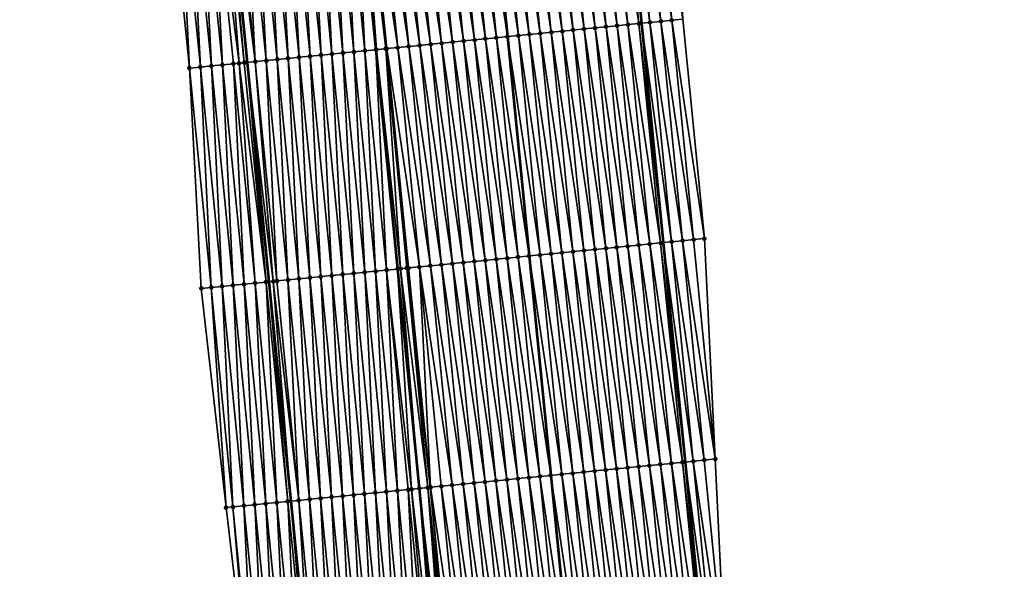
# Model space of a CAD drawing. Header units: feet. Extents: x 2010743 to 2022806, y 818705 to 837694.
# Tile 477 of 531: x 2011294 to 2011384, y 835622 to 835671. Entities that reach past the tile are written whole.
import ezdxf

# ---------------------------------------------------------------- set-up
doc = ezdxf.new("R2010")
doc.units = ezdxf.units.FT
doc.header["$MEASUREMENT"] = 0
for name, color, linetype, lineweight in [('EP_Travel Lane', 172, 'Continuous', 53), ('Road Shots', 141, 'Continuous', 100), ('STRIPING', 60, 'Continuous', 53)]:
    doc.layers.add(name, color=color, linetype=linetype, lineweight=lineweight)
doc.layers.add('I-77-MM17-21_NB-Surface-Border', color=7, linetype='Continuous')
doc.layers.add('I-77-MM17-21_NB-Surface-TIN', color=7, linetype='Continuous')

msp = doc.modelspace()

# ---------------------------------------------------------------- linework, layer by layer
at = {"layer": 'EP_Travel Lane'}
for points in [[(2011336.177, 835810.47, 326.216), (2011338.344, 835790.59, 325.871), (2011340.51, 835770.711, 325.505), (2011342.635, 835750.709, 325.135), (2011344.699, 835730.819, 324.782), (2011346.763, 835710.929, 324.436), (2011348.827, 835691.039, 324.072), (2011350.853, 835671.044, 323.715), (2011352.828, 835651.145, 323.362), (2011354.802, 835631.246, 323.001), (2011356.777, 835611.347, 322.632), (2011358.746, 835591.435, 322.278), (2011360.708, 835571.535, 321.92), (2011362.67, 835551.635, 321.569), (2011364.633, 835531.734, 321.214), (2011366.559, 835511.738, 320.852), (2011368.437, 835491.83, 320.51), (2011370.315, 835471.922, 320.136), (2011372.193, 835452.013, 319.786), (2011374.023, 835431.971, 319.441), (2011375.786, 835412.051, 319.106), (2011377.549, 835392.132, 318.743), (2011379.312, 835372.214, 318.371), (2011381.056, 835352.225, 318.031)], [(2011300.433, 835806.569, 326.501), (2011302.6, 835786.69, 326.146), (2011304.767, 835766.81, 325.794), (2011306.87, 835746.998, 325.472), (2011308.931, 835727.107, 325.118), (2011310.991, 835707.217, 324.745), (2011313.052, 835687.327, 324.385), (2011315.059, 835667.493, 324.025), (2011317.03, 835647.594, 323.684), (2011319.001, 835627.695, 323.293), (2011320.972, 835607.795, 322.93), (2011322.937, 835587.903, 322.583), (2011324.9, 835568.003, 322.219), (2011326.862, 835548.102, 321.88), (2011328.824, 835528.201, 321.532), (2011330.737, 835508.353, 321.172), (2011332.616, 835488.445, 320.816), (2011334.494, 835468.536, 320.475), (2011336.372, 835448.628, 320.112), (2011338.183, 835428.793, 319.764), (2011339.946, 835408.874, 319.393), (2011341.709, 835388.955, 319.042), (2011343.471, 835369.036, 318.673), (2011345.202, 835349.156, 318.333)]]:
    msp.add_polyline3d(points, dxfattribs=at)
at = {"layer": 'I-77-MM17-21_NB-Surface-Border', "color": 3, "linetype": 'Continuous', "lineweight": -3}
for points in [[(2011319.572, 835567.481, 322.053), (2011317.687, 835587.389, 322.41), (2011315.486, 835607.255, 322.759), (2011313.139, 835627.117, 323.115), (2011310.882, 835646.988, 323.514), (2011309.816, 835666.976, 323.894), (2011307.811, 835686.787, 324.218), (2011305.75, 835706.678, 324.569), (2011303.079, 835726.504, 324.983), (2011301.629, 835746.458, 325.313), (2011299.89, 835766.282, 325.64), (2011297.53, 835786.14, 325.989), (2011296.3, 835806.12, 326.38), (2011294.402, 835826.029, 326.75)], [(2011337.942, 835810.663, 326.148), (2011341.103, 835790.892, 325.791), (2011344.263, 835771.123, 325.366), (2011347.384, 835751.204, 324.943), (2011349.444, 835731.314, 324.584), (2011351.505, 835711.424, 324.233), (2011353.565, 835691.533, 323.866), (2011354.596, 835671.418, 323.548), (2011356.567, 835651.518, 323.201), (2011357.543, 835631.519, 322.887), (2011358.519, 835611.521, 322.572), (2011361.481, 835591.707, 322.163), (2011363.441, 835571.806, 321.817), (2011364.406, 835551.807, 321.502), (2011368.357, 835532.104, 321.056), (2011370.284, 835512.093, 320.695), (2011373.158, 835492.279, 320.306), (2011375.037, 835472.37, 319.952), (2011376.915, 835452.462, 319.6), (2011378.748, 835432.392, 319.251), (2011379.514, 835412.384, 318.95), (2011380.281, 835392.376, 318.636), (2011380.052, 835372.28, 318.349), (2011383.785, 835352.46, 317.933)]]:
    msp.add_polyline3d(points, dxfattribs=at)
at = {"layer": 'I-77-MM17-21_NB-Surface-TIN', "color": 128, "linetype": 'Continuous', "lineweight": -3}
for points in [[(2011345.641, 835670.526, 323.82), (2011343.619, 835690.497, 324.178), (2011342.625, 835690.394, 324.188)], [(2011346.636, 835670.625, 323.806), (2011344.614, 835690.601, 324.166), (2011343.619, 835690.497, 324.178)], [(2011345.641, 835670.526, 323.82), (2011346.636, 835670.625, 323.806), (2011343.619, 835690.497, 324.178)], [(2011347.631, 835670.724, 323.788), (2011345.608, 835690.704, 324.153), (2011344.614, 835690.601, 324.166)], [(2011346.636, 835670.625, 323.806), (2011347.631, 835670.724, 323.788), (2011344.614, 835690.601, 324.166)], [(2011348.626, 835670.823, 323.773), (2011346.603, 835690.807, 324.137), (2011345.608, 835690.704, 324.153)], [(2011347.631, 835670.724, 323.788), (2011348.626, 835670.823, 323.773), (2011345.608, 835690.704, 324.153)], [(2011349.621, 835670.921, 323.759), (2011347.598, 835690.911, 324.12), (2011346.603, 835690.807, 324.137)], [(2011348.626, 835670.823, 323.773), (2011349.621, 835670.921, 323.759), (2011346.603, 835690.807, 324.137)], [(2011350.616, 835671.02, 323.726), (2011348.592, 835691.014, 324.083), (2011347.598, 835690.911, 324.12)], [(2011349.621, 835670.921, 323.759), (2011350.616, 835671.02, 323.726), (2011347.598, 835690.911, 324.12)], [(2011348.592, 835691.014, 324.083), (2011350.853, 835671.044, 323.715), (2011348.827, 835691.039, 324.072)], [(2011350.616, 835671.02, 323.726), (2011350.853, 835671.044, 323.715), (2011348.592, 835691.014, 324.083)], [(2011351.611, 835671.12, 323.679), (2011349.587, 835691.118, 324.035), (2011348.827, 835691.039, 324.072)], [(2011351.611, 835671.12, 323.679), (2011348.827, 835691.039, 324.072), (2011350.853, 835671.044, 323.715)], [(2011352.606, 835671.219, 323.64), (2011350.582, 835691.222, 323.988), (2011349.587, 835691.118, 324.035)], [(2011351.611, 835671.12, 323.679), (2011352.606, 835671.219, 323.64), (2011349.587, 835691.118, 324.035)], [(2011353.601, 835671.318, 323.593), (2011351.576, 835691.326, 323.951), (2011350.582, 835691.222, 323.988)], [(2011352.606, 835671.219, 323.64), (2011353.601, 835671.318, 323.593), (2011350.582, 835691.222, 323.988)], [(2011353.601, 835671.318, 323.593), (2011354.596, 835671.418, 323.548), (2011351.576, 835691.326, 323.951)], [(2011337.68, 835669.735, 323.974), (2011335.662, 835689.67, 324.338), (2011334.667, 835689.567, 324.35)], [(2011338.675, 835669.834, 323.952), (2011336.657, 835689.774, 324.313), (2011335.662, 835689.67, 324.338)], [(2011337.68, 835669.735, 323.974), (2011338.675, 835669.834, 323.952), (2011335.662, 835689.67, 324.338)], [(2011336.657, 835689.774, 324.313), (2011338.678, 835669.834, 323.952), (2011336.66, 835689.774, 324.313)], [(2011338.675, 835669.834, 323.952), (2011338.678, 835669.834, 323.952), (2011336.657, 835689.774, 324.313)], [(2011339.67, 835669.933, 323.93), (2011337.651, 835689.877, 324.291), (2011336.66, 835689.774, 324.313)], [(2011339.67, 835669.933, 323.93), (2011336.66, 835689.774, 324.313), (2011338.678, 835669.834, 323.952)], [(2011340.665, 835670.032, 323.901), (2011338.646, 835689.981, 324.261), (2011337.651, 835689.877, 324.291)], [(2011339.67, 835669.933, 323.93), (2011340.665, 835670.032, 323.901), (2011337.651, 835689.877, 324.291)], [(2011341.66, 835670.131, 323.883), (2011339.641, 835690.084, 324.237), (2011338.646, 835689.981, 324.261)], [(2011340.665, 835670.032, 323.901), (2011341.66, 835670.131, 323.883), (2011338.646, 835689.981, 324.261)], [(2011342.655, 835670.229, 323.866), (2011340.635, 835690.187, 324.221), (2011339.641, 835690.084, 324.237)], [(2011341.66, 835670.131, 323.883), (2011342.655, 835670.229, 323.866), (2011339.641, 835690.084, 324.237)], [(2011343.65, 835670.328, 323.848), (2011341.63, 835690.291, 324.204), (2011340.635, 835690.187, 324.221)], [(2011342.655, 835670.229, 323.866), (2011343.65, 835670.328, 323.848), (2011340.635, 835690.187, 324.221)], [(2011344.645, 835670.427, 323.834), (2011342.625, 835690.394, 324.188), (2011341.63, 835690.291, 324.204)], [(2011343.65, 835670.328, 323.848), (2011344.645, 835670.427, 323.834), (2011341.63, 835690.291, 324.204)], [(2011344.645, 835670.427, 323.834), (2011345.641, 835670.526, 323.82), (2011342.625, 835690.394, 324.188)], [(2011328.724, 835668.845, 324.134), (2011326.71, 835688.74, 324.504), (2011325.716, 835688.636, 324.523)], [(2011329.719, 835668.944, 324.113), (2011327.705, 835688.843, 324.48), (2011326.71, 835688.74, 324.504)], [(2011328.724, 835668.845, 324.134), (2011329.719, 835668.944, 324.113), (2011326.71, 835688.74, 324.504)], [(2011330.714, 835669.043, 324.097), (2011328.7, 835688.947, 324.462), (2011327.705, 835688.843, 324.48)], [(2011329.719, 835668.944, 324.113), (2011330.714, 835669.043, 324.097), (2011327.705, 835688.843, 324.48)], [(2011331.709, 835669.142, 324.077), (2011329.694, 835689.05, 324.443), (2011328.7, 835688.947, 324.462)], [(2011330.714, 835669.043, 324.097), (2011331.709, 835669.142, 324.077), (2011328.7, 835688.947, 324.462)], [(2011332.704, 835669.24, 324.06), (2011330.689, 835689.153, 324.424), (2011329.694, 835689.05, 324.443)], [(2011331.709, 835669.142, 324.077), (2011332.704, 835669.24, 324.06), (2011329.694, 835689.05, 324.443)], [(2011333.699, 835669.339, 324.041), (2011331.683, 835689.257, 324.402), (2011330.689, 835689.153, 324.424)], [(2011332.704, 835669.24, 324.06), (2011333.699, 835669.339, 324.041), (2011330.689, 835689.153, 324.424)], [(2011334.694, 835669.438, 324.023), (2011332.678, 835689.36, 324.383), (2011331.683, 835689.257, 324.402)], [(2011333.699, 835669.339, 324.041), (2011334.694, 835669.438, 324.023), (2011331.683, 835689.257, 324.402)], [(2011335.69, 835669.537, 324.003), (2011333.673, 835689.464, 324.366), (2011332.678, 835689.36, 324.383)], [(2011334.694, 835669.438, 324.023), (2011335.69, 835669.537, 324.003), (2011332.678, 835689.36, 324.383)], [(2011336.685, 835669.636, 323.989), (2011334.667, 835689.567, 324.35), (2011333.673, 835689.464, 324.366)], [(2011335.69, 835669.537, 324.003), (2011336.685, 835669.636, 323.989), (2011333.673, 835689.464, 324.366)], [(2011336.685, 835669.636, 323.989), (2011337.68, 835669.735, 323.974), (2011334.667, 835689.567, 324.35)], [(2011318.772, 835667.86, 324.072), (2011317.758, 835687.813, 324.443), (2011316.763, 835687.711, 324.435)], [(2011319.768, 835667.959, 324.081), (2011318.753, 835687.916, 324.451), (2011317.758, 835687.813, 324.443)], [(2011318.772, 835667.86, 324.072), (2011319.768, 835667.959, 324.081), (2011317.758, 835687.813, 324.443)], [(2011320.763, 835668.057, 324.086), (2011319.747, 835688.019, 324.461), (2011318.753, 835687.916, 324.451)], [(2011319.768, 835667.959, 324.081), (2011320.763, 835668.057, 324.086), (2011318.753, 835687.916, 324.451)], [(2011321.758, 835668.156, 324.095), (2011320.742, 835688.122, 324.468), (2011319.747, 835688.019, 324.461)], [(2011320.763, 835668.057, 324.086), (2011321.758, 835668.156, 324.095), (2011319.747, 835688.019, 324.461)], [(2011322.753, 835668.254, 324.101), (2011321.737, 835688.225, 324.479), (2011320.742, 835688.122, 324.468)], [(2011321.758, 835668.156, 324.095), (2011322.753, 835668.254, 324.101), (2011320.742, 835688.122, 324.468)], [(2011323.748, 835668.352, 324.112), (2011322.732, 835688.328, 324.492), (2011321.737, 835688.225, 324.479)], [(2011322.753, 835668.254, 324.101), (2011323.748, 835668.352, 324.112), (2011321.737, 835688.225, 324.479)], [(2011324.743, 835668.451, 324.125), (2011323.726, 835688.431, 324.509), (2011322.732, 835688.328, 324.492)], [(2011323.748, 835668.352, 324.112), (2011324.743, 835668.451, 324.125), (2011322.732, 835688.328, 324.492)], [(2011325.739, 835668.549, 324.142), (2011324.721, 835688.533, 324.524), (2011323.726, 835688.431, 324.509)], [(2011324.743, 835668.451, 324.125), (2011325.739, 835668.549, 324.142), (2011323.726, 835688.431, 324.509)], [(2011326.788, 835668.653, 324.153), (2011325.306, 835688.594, 324.525), (2011324.721, 835688.533, 324.524)], [(2011326.788, 835668.653, 324.153), (2011324.721, 835688.533, 324.524), (2011326.734, 835668.647, 324.153)], [(2011325.739, 835668.549, 324.142), (2011326.734, 835668.647, 324.153), (2011324.721, 835688.533, 324.524)], [(2011327.626, 835668.736, 324.151), (2011325.604, 835688.625, 324.524), (2011325.306, 835688.594, 324.525)], [(2011326.788, 835668.653, 324.153), (2011327.626, 835668.736, 324.151), (2011325.306, 835688.594, 324.525)], [(2011327.729, 835668.746, 324.15), (2011325.716, 835688.636, 324.523), (2011325.604, 835688.625, 324.524)], [(2011327.626, 835668.736, 324.151), (2011327.729, 835668.746, 324.15), (2011325.604, 835688.625, 324.524)], [(2011327.729, 835668.746, 324.15), (2011328.724, 835668.845, 324.134), (2011325.716, 835688.636, 324.523)], [(2011310.811, 835667.074, 323.921), (2011309.8, 835686.992, 324.288), (2011308.806, 835686.889, 324.252)], [(2011311.806, 835667.173, 323.95), (2011310.795, 835687.094, 324.314), (2011309.8, 835686.992, 324.288)], [(2011310.811, 835667.074, 323.921), (2011311.806, 835667.173, 323.95), (2011309.8, 835686.992, 324.288)], [(2011312.802, 835667.271, 323.966), (2011311.79, 835687.197, 324.338), (2011310.795, 835687.094, 324.314)], [(2011311.806, 835667.173, 323.95), (2011312.802, 835667.271, 323.966), (2011310.795, 835687.094, 324.314)], [(2011314.311, 835667.419, 324.019), (2011312.785, 835687.299, 324.382), (2011311.79, 835687.197, 324.338)], [(2011312.802, 835667.271, 323.966), (2011313.797, 835667.369, 323.997), (2011311.79, 835687.197, 324.338)], [(2011313.797, 835667.369, 323.997), (2011314.311, 835667.419, 324.019), (2011311.79, 835687.197, 324.338)], [(2011314.792, 835667.467, 324.024), (2011313.052, 835687.327, 324.385), (2011312.785, 835687.299, 324.382)], [(2011314.311, 835667.419, 324.019), (2011314.792, 835667.467, 324.024), (2011312.785, 835687.299, 324.382)], [(2011313.327, 835687.355, 324.389), (2011313.052, 835687.327, 324.385), (2011315.059, 835667.493, 324.025)], [(2011314.792, 835667.467, 324.024), (2011315.059, 835667.493, 324.025), (2011313.052, 835687.327, 324.385)], [(2011315.787, 835667.565, 324.029), (2011313.779, 835687.402, 324.4), (2011313.327, 835687.355, 324.389)], [(2011315.787, 835667.565, 324.029), (2011313.327, 835687.355, 324.389), (2011315.059, 835667.493, 324.025)], [(2011315.787, 835667.565, 324.029), (2011314.774, 835687.505, 324.416), (2011313.779, 835687.402, 324.4)], [(2011316.782, 835667.664, 324.044), (2011315.769, 835687.608, 324.427), (2011314.774, 835687.505, 324.416)], [(2011315.787, 835667.565, 324.029), (2011316.782, 835667.664, 324.044), (2011314.774, 835687.505, 324.416)], [(2011317.777, 835667.762, 324.062), (2011316.763, 835687.711, 324.435), (2011315.769, 835687.608, 324.427)], [(2011316.782, 835667.664, 324.044), (2011317.777, 835667.762, 324.062), (2011315.769, 835687.608, 324.427)], [(2011317.777, 835667.762, 324.062), (2011318.772, 835667.86, 324.072), (2011316.763, 835687.711, 324.435)], [(2011309.816, 835666.976, 323.894), (2011308.806, 835686.889, 324.252), (2011307.811, 835686.787, 324.218)], [(2011310.811, 835667.074, 323.921), (2011308.806, 835686.889, 324.252), (2011309.816, 835666.976, 323.894)], [(2011351.592, 835651.022, 323.406), (2011349.621, 835670.921, 323.759), (2011348.626, 835670.823, 323.773)], [(2011352.587, 835651.121, 323.371), (2011350.616, 835671.02, 323.726), (2011349.621, 835670.921, 323.759)], [(2011351.592, 835651.022, 323.406), (2011352.587, 835651.121, 323.371), (2011349.621, 835670.921, 323.759)], [(2011350.616, 835671.02, 323.726), (2011352.828, 835651.145, 323.362), (2011350.853, 835671.044, 323.715)], [(2011352.587, 835651.121, 323.371), (2011352.828, 835651.145, 323.362), (2011350.616, 835671.02, 323.726)], [(2011353.582, 835651.22, 323.337), (2011351.611, 835671.12, 323.679), (2011350.853, 835671.044, 323.715)], [(2011353.582, 835651.22, 323.337), (2011350.853, 835671.044, 323.715), (2011352.828, 835651.145, 323.362)], [(2011354.577, 835651.319, 323.297), (2011352.606, 835671.219, 323.64), (2011351.611, 835671.12, 323.679)], [(2011353.582, 835651.22, 323.337), (2011354.577, 835651.319, 323.297), (2011351.611, 835671.12, 323.679)], [(2011355.572, 835651.419, 323.247), (2011353.601, 835671.318, 323.593), (2011352.606, 835671.219, 323.64)], [(2011354.577, 835651.319, 323.297), (2011355.572, 835651.419, 323.247), (2011352.606, 835671.219, 323.64)], [(2011356.567, 835651.518, 323.201), (2011354.596, 835671.418, 323.548), (2011353.601, 835671.318, 323.593)], [(2011355.572, 835651.419, 323.247), (2011356.567, 835651.518, 323.201), (2011353.601, 835671.318, 323.593)], [(2011341.641, 835650.033, 323.586), (2011339.67, 835669.933, 323.93), (2011338.678, 835669.834, 323.952)], [(2011342.636, 835650.132, 323.563), (2011340.665, 835670.032, 323.901), (2011339.67, 835669.933, 323.93)], [(2011341.641, 835650.033, 323.586), (2011342.636, 835650.132, 323.563), (2011339.67, 835669.933, 323.93)], [(2011343.631, 835650.231, 323.544), (2011341.66, 835670.131, 323.883), (2011340.665, 835670.032, 323.901)], [(2011342.636, 835650.132, 323.563), (2011343.631, 835650.231, 323.544), (2011340.665, 835670.032, 323.901)], [(2011344.626, 835650.33, 323.524), (2011342.655, 835670.229, 323.866), (2011341.66, 835670.131, 323.883)], [(2011343.631, 835650.231, 323.544), (2011344.626, 835650.33, 323.524), (2011341.66, 835670.131, 323.883)], [(2011345.621, 835650.429, 323.504), (2011343.65, 835670.328, 323.848), (2011342.655, 835670.229, 323.866)], [(2011344.626, 835650.33, 323.524), (2011345.621, 835650.429, 323.504), (2011342.655, 835670.229, 323.866)], [(2011346.616, 835650.528, 323.489), (2011344.645, 835670.427, 323.834), (2011343.65, 835670.328, 323.848)], [(2011345.621, 835650.429, 323.504), (2011346.616, 835650.528, 323.489), (2011343.65, 835670.328, 323.848)], [(2011347.612, 835650.626, 323.471), (2011345.641, 835670.526, 323.82), (2011344.645, 835670.427, 323.834)], [(2011346.616, 835650.528, 323.489), (2011347.612, 835650.626, 323.471), (2011344.645, 835670.427, 323.834)], [(2011348.607, 835650.725, 323.457), (2011346.636, 835670.625, 323.806), (2011345.641, 835670.526, 323.82)], [(2011347.612, 835650.626, 323.471), (2011348.607, 835650.725, 323.457), (2011345.641, 835670.526, 323.82)], [(2011349.602, 835650.824, 323.439), (2011347.631, 835670.724, 323.788), (2011346.636, 835670.625, 323.806)], [(2011348.607, 835650.725, 323.457), (2011349.602, 835650.824, 323.439), (2011346.636, 835670.625, 323.806)], [(2011350.597, 835650.923, 323.421), (2011348.626, 835670.823, 323.773), (2011347.631, 835670.724, 323.788)], [(2011349.602, 835650.824, 323.439), (2011350.597, 835650.923, 323.421), (2011347.631, 835670.724, 323.788)], [(2011350.597, 835650.923, 323.421), (2011351.592, 835651.022, 323.406), (2011348.626, 835670.823, 323.773)], [(2011332.685, 835649.143, 323.757), (2011330.714, 835669.043, 324.097), (2011329.719, 835668.944, 324.113)], [(2011333.68, 835649.242, 323.74), (2011331.709, 835669.142, 324.077), (2011330.714, 835669.043, 324.097)], [(2011332.685, 835649.143, 323.757), (2011333.68, 835649.242, 323.74), (2011330.714, 835669.043, 324.097)], [(2011334.675, 835649.341, 323.722), (2011332.704, 835669.24, 324.06), (2011331.709, 835669.142, 324.077)], [(2011333.68, 835649.242, 323.74), (2011334.675, 835649.341, 323.722), (2011331.709, 835669.142, 324.077)], [(2011335.67, 835649.44, 323.7), (2011333.699, 835669.339, 324.041), (2011332.704, 835669.24, 324.06)], [(2011334.675, 835649.341, 323.722), (2011335.67, 835649.44, 323.7), (2011332.704, 835669.24, 324.06)], [(2011336.665, 835649.539, 323.68), (2011334.694, 835669.438, 324.023), (2011333.699, 835669.339, 324.041)], [(2011335.67, 835649.44, 323.7), (2011336.665, 835649.539, 323.68), (2011333.699, 835669.339, 324.041)], [(2011337.661, 835649.637, 323.661), (2011335.69, 835669.537, 324.003), (2011334.694, 835669.438, 324.023)], [(2011336.665, 835649.539, 323.68), (2011337.661, 835649.637, 323.661), (2011334.694, 835669.438, 324.023)], [(2011338.656, 835649.736, 323.645), (2011336.685, 835669.636, 323.989), (2011335.69, 835669.537, 324.003)], [(2011337.661, 835649.637, 323.661), (2011338.656, 835649.736, 323.645), (2011335.69, 835669.537, 324.003)], [(2011339.651, 835649.835, 323.629), (2011337.68, 835669.735, 323.974), (2011336.685, 835669.636, 323.989)], [(2011338.656, 835649.736, 323.645), (2011339.651, 835649.835, 323.629), (2011336.685, 835669.636, 323.989)], [(2011340.646, 835649.934, 323.601), (2011338.675, 835669.834, 323.952), (2011337.68, 835669.735, 323.974)], [(2011339.651, 835649.835, 323.629), (2011340.646, 835649.934, 323.601), (2011337.68, 835669.735, 323.974)], [(2011338.675, 835669.834, 323.952), (2011340.649, 835649.934, 323.601), (2011338.678, 835669.834, 323.952)], [(2011340.646, 835649.934, 323.601), (2011340.649, 835649.934, 323.601), (2011338.675, 835669.834, 323.952)], [(2011341.641, 835650.033, 323.586), (2011338.678, 835669.834, 323.952), (2011340.649, 835649.934, 323.601)], [(2011322.734, 835648.157, 323.748), (2011321.758, 835668.156, 324.095), (2011320.763, 835668.057, 324.086)], [(2011323.729, 835648.256, 323.756), (2011322.753, 835668.254, 324.101), (2011321.758, 835668.156, 324.095)], [(2011322.734, 835648.157, 323.748), (2011323.729, 835648.256, 323.756), (2011321.758, 835668.156, 324.095)], [(2011324.724, 835648.354, 323.765), (2011323.748, 835668.352, 324.112), (2011322.753, 835668.254, 324.101)], [(2011323.729, 835648.256, 323.756), (2011324.724, 835648.354, 323.765), (2011322.753, 835668.254, 324.101)], [(2011325.719, 835648.453, 323.775), (2011324.743, 835668.451, 324.125), (2011323.748, 835668.352, 324.112)], [(2011324.724, 835648.354, 323.765), (2011325.719, 835648.453, 323.775), (2011323.748, 835668.352, 324.112)], [(2011326.714, 835648.551, 323.788), (2011325.739, 835668.549, 324.142), (2011324.743, 835668.451, 324.125)], [(2011325.719, 835648.453, 323.775), (2011326.714, 835648.551, 323.788), (2011324.743, 835668.451, 324.125)], [(2011327.71, 835648.649, 323.806), (2011326.734, 835668.647, 324.153), (2011325.739, 835668.549, 324.142)], [(2011326.714, 835648.551, 323.788), (2011327.71, 835648.649, 323.806), (2011325.739, 835668.549, 324.142)], [(2011326.788, 835668.653, 324.153), (2011326.734, 835668.647, 324.153), (2011328.705, 835648.748, 323.819)], [(2011327.71, 835648.649, 323.806), (2011328.705, 835648.748, 323.819), (2011326.734, 835668.647, 324.153)], [(2011328.986, 835648.775, 323.82), (2011327.626, 835668.736, 324.151), (2011326.788, 835668.653, 324.153)], [(2011328.986, 835648.775, 323.82), (2011326.788, 835668.653, 324.153), (2011328.705, 835648.748, 323.819)], [(2011329.7, 835648.846, 323.816), (2011327.729, 835668.746, 324.15), (2011327.626, 835668.736, 324.151)], [(2011328.986, 835648.775, 323.82), (2011329.545, 835648.831, 323.818), (2011327.626, 835668.736, 324.151)], [(2011329.545, 835648.831, 323.818), (2011329.7, 835648.846, 323.816), (2011327.626, 835668.736, 324.151)], [(2011330.695, 835648.945, 323.799), (2011328.724, 835668.845, 324.134), (2011327.729, 835668.746, 324.15)], [(2011329.7, 835648.846, 323.816), (2011330.695, 835648.945, 323.799), (2011327.729, 835668.746, 324.15)], [(2011331.69, 835649.044, 323.776), (2011329.719, 835668.944, 324.113), (2011328.724, 835668.845, 324.134)], [(2011330.695, 835648.945, 323.799), (2011331.69, 835649.044, 323.776), (2011328.724, 835668.845, 324.134)], [(2011331.69, 835649.044, 323.776), (2011332.685, 835649.143, 323.757), (2011329.719, 835668.944, 324.113)], [(2011313.777, 835647.273, 323.604), (2011312.802, 835667.271, 323.966), (2011311.806, 835667.173, 323.95)], [(2011314.773, 835647.371, 323.633), (2011313.797, 835667.369, 323.997), (2011312.802, 835667.271, 323.966)], [(2011313.777, 835647.273, 323.604), (2011314.773, 835647.371, 323.633), (2011312.802, 835667.271, 323.966)], [(2011315.768, 835647.469, 323.661), (2011314.311, 835667.419, 324.019), (2011313.797, 835667.369, 323.997)], [(2011314.773, 835647.371, 323.633), (2011315.768, 835647.469, 323.661), (2011313.797, 835667.369, 323.997)], [(2011316.763, 835647.567, 323.683), (2011314.792, 835667.467, 324.024), (2011314.311, 835667.419, 324.019)], [(2011315.768, 835647.469, 323.661), (2011316.763, 835647.567, 323.683), (2011314.311, 835667.419, 324.019)], [(2011316.763, 835647.567, 323.683), (2011315.059, 835667.493, 324.025), (2011314.792, 835667.467, 324.024)], [(2011317.424, 835647.633, 323.686), (2011315.787, 835667.565, 324.029), (2011315.059, 835667.493, 324.025)], [(2011317.424, 835647.633, 323.686), (2011315.059, 835667.493, 324.025), (2011317.03, 835647.594, 323.684)], [(2011316.763, 835647.567, 323.683), (2011317.03, 835647.594, 323.684), (2011315.059, 835667.493, 324.025)], [(2011317.758, 835647.666, 323.694), (2011316.782, 835667.664, 324.044), (2011315.787, 835667.565, 324.029)], [(2011317.424, 835647.633, 323.686), (2011317.758, 835647.666, 323.694), (2011315.787, 835667.565, 324.029)], [(2011318.753, 835647.764, 323.712), (2011317.777, 835667.762, 324.062), (2011316.782, 835667.664, 324.044)], [(2011317.758, 835647.666, 323.694), (2011318.753, 835647.764, 323.712), (2011316.782, 835667.664, 324.044)], [(2011319.748, 835647.862, 323.724), (2011318.772, 835667.86, 324.072), (2011317.777, 835667.762, 324.062)], [(2011318.753, 835647.764, 323.712), (2011319.748, 835647.862, 323.724), (2011317.777, 835667.762, 324.062)], [(2011320.743, 835647.961, 323.733), (2011319.768, 835667.959, 324.081), (2011318.772, 835667.86, 324.072)], [(2011319.748, 835647.862, 323.724), (2011320.743, 835647.961, 323.733), (2011318.772, 835667.86, 324.072)], [(2011321.739, 835648.059, 323.741), (2011320.763, 835668.057, 324.086), (2011319.768, 835667.959, 324.081)], [(2011320.743, 835647.961, 323.733), (2011321.739, 835648.059, 323.741), (2011319.768, 835667.959, 324.081)], [(2011321.739, 835648.059, 323.741), (2011322.734, 835648.157, 323.748), (2011320.763, 835668.057, 324.086)], [(2011311.787, 835647.077, 323.543), (2011310.811, 835667.074, 323.921), (2011309.816, 835666.976, 323.894)], [(2011311.787, 835647.077, 323.543), (2011309.816, 835666.976, 323.894), (2011310.882, 835646.988, 323.514)], [(2011312.782, 835647.175, 323.572), (2011311.806, 835667.173, 323.95), (2011310.811, 835667.074, 323.921)], [(2011311.787, 835647.077, 323.543), (2011312.782, 835647.175, 323.572), (2011310.811, 835667.074, 323.921)], [(2011312.782, 835647.175, 323.572), (2011313.777, 835647.273, 323.604), (2011311.806, 835667.173, 323.95)], [(2011355.553, 835631.321, 322.976), (2011353.582, 835651.22, 323.337), (2011352.828, 835651.145, 323.362)], [(2011356.548, 835631.42, 322.936), (2011354.577, 835651.319, 323.297), (2011353.582, 835651.22, 323.337)], [(2011355.553, 835631.321, 322.976), (2011356.548, 835631.42, 322.936), (2011353.582, 835651.22, 323.337)], [(2011357.543, 835631.519, 322.887), (2011355.572, 835651.419, 323.247), (2011354.577, 835651.319, 323.297)], [(2011356.548, 835631.42, 322.936), (2011357.543, 835631.519, 322.887), (2011354.577, 835651.319, 323.297)], [(2011357.543, 835631.519, 322.887), (2011356.567, 835651.518, 323.201), (2011355.572, 835651.419, 323.247)], [(2011346.597, 835630.431, 323.142), (2011344.626, 835650.33, 323.524), (2011343.631, 835650.231, 323.544)], [(2011347.592, 835630.53, 323.124), (2011345.621, 835650.429, 323.504), (2011344.626, 835650.33, 323.524)], [(2011346.597, 835630.431, 323.142), (2011347.592, 835630.53, 323.124), (2011344.626, 835650.33, 323.524)], [(2011348.587, 835630.628, 323.111), (2011346.616, 835650.528, 323.489), (2011345.621, 835650.429, 323.504)], [(2011347.592, 835630.53, 323.124), (2011348.587, 835630.628, 323.111), (2011345.621, 835650.429, 323.504)], [(2011349.582, 835630.727, 323.099), (2011347.612, 835650.626, 323.471), (2011346.616, 835650.528, 323.489)], [(2011348.587, 835630.628, 323.111), (2011349.582, 835630.727, 323.099), (2011346.616, 835650.528, 323.489)], [(2011350.578, 835630.826, 323.083), (2011348.607, 835650.725, 323.457), (2011347.612, 835650.626, 323.471)], [(2011349.582, 835630.727, 323.099), (2011350.578, 835630.826, 323.083), (2011347.612, 835650.626, 323.471)], [(2011351.573, 835630.925, 323.067), (2011349.602, 835650.824, 323.439), (2011348.607, 835650.725, 323.457)], [(2011350.578, 835630.826, 323.083), (2011351.573, 835630.925, 323.067), (2011348.607, 835650.725, 323.457)], [(2011352.568, 835631.024, 323.054), (2011350.597, 835650.923, 323.421), (2011349.602, 835650.824, 323.439)], [(2011351.573, 835630.925, 323.067), (2011352.568, 835631.024, 323.054), (2011349.602, 835650.824, 323.439)], [(2011353.563, 835631.123, 323.036), (2011351.592, 835651.022, 323.406), (2011350.597, 835650.923, 323.421)], [(2011352.568, 835631.024, 323.054), (2011353.563, 835631.123, 323.036), (2011350.597, 835650.923, 323.421)], [(2011354.558, 835631.222, 323.009), (2011352.587, 835651.121, 323.371), (2011351.592, 835651.022, 323.406)], [(2011353.563, 835631.123, 323.036), (2011354.558, 835631.222, 323.009), (2011351.592, 835651.022, 323.406)], [(2011352.587, 835651.121, 323.371), (2011354.802, 835631.246, 323.001), (2011352.828, 835651.145, 323.362)], [(2011354.558, 835631.222, 323.009), (2011354.802, 835631.246, 323.001), (2011352.587, 835651.121, 323.371)], [(2011355.553, 835631.321, 322.976), (2011352.828, 835651.145, 323.362), (2011354.802, 835631.246, 323.001)], [(2011337.641, 835629.541, 323.322), (2011335.67, 835649.44, 323.7), (2011334.675, 835649.341, 323.722)], [(2011338.636, 835629.639, 323.299), (2011336.665, 835649.539, 323.68), (2011335.67, 835649.44, 323.7)], [(2011337.641, 835629.541, 323.322), (2011338.636, 835629.639, 323.299), (2011335.67, 835649.44, 323.7)], [(2011339.631, 835629.738, 323.284), (2011337.661, 835649.637, 323.661), (2011336.665, 835649.539, 323.68)], [(2011338.636, 835629.639, 323.299), (2011339.631, 835629.738, 323.284), (2011336.665, 835649.539, 323.68)], [(2011340.627, 835629.837, 323.268), (2011338.656, 835649.736, 323.645), (2011337.661, 835649.637, 323.661)], [(2011339.631, 835629.738, 323.284), (2011340.627, 835629.837, 323.268), (2011337.661, 835649.637, 323.661)], [(2011341.622, 835629.936, 323.25), (2011339.651, 835649.835, 323.629), (2011338.656, 835649.736, 323.645)], [(2011340.627, 835629.837, 323.268), (2011341.622, 835629.936, 323.25), (2011338.656, 835649.736, 323.645)], [(2011342.617, 835630.035, 323.228), (2011340.646, 835649.934, 323.601), (2011339.651, 835649.835, 323.629)], [(2011341.622, 835629.936, 323.25), (2011342.617, 835630.035, 323.228), (2011339.651, 835649.835, 323.629)], [(2011340.646, 835649.934, 323.601), (2011342.62, 835630.035, 323.228), (2011340.649, 835649.934, 323.601)], [(2011342.617, 835630.035, 323.228), (2011342.62, 835630.035, 323.228), (2011340.646, 835649.934, 323.601)], [(2011343.612, 835630.134, 323.208), (2011341.641, 835650.033, 323.586), (2011340.649, 835649.934, 323.601)], [(2011343.612, 835630.134, 323.208), (2011340.649, 835649.934, 323.601), (2011342.62, 835630.035, 323.228)], [(2011344.607, 835630.233, 323.185), (2011342.636, 835650.132, 323.563), (2011341.641, 835650.033, 323.586)], [(2011343.612, 835630.134, 323.208), (2011344.607, 835630.233, 323.185), (2011341.641, 835650.033, 323.586)], [(2011345.602, 835630.332, 323.165), (2011343.631, 835650.231, 323.544), (2011342.636, 835650.132, 323.563)], [(2011344.607, 835630.233, 323.185), (2011345.602, 835630.332, 323.165), (2011342.636, 835650.132, 323.563)], [(2011345.602, 835630.332, 323.165), (2011346.597, 835630.431, 323.142), (2011343.631, 835650.231, 323.544)], [(2011327.69, 835628.554, 323.394), (2011326.714, 835648.551, 323.788), (2011325.719, 835648.453, 323.775)], [(2011328.685, 835628.652, 323.409), (2011327.71, 835648.649, 323.806), (2011326.714, 835648.551, 323.788)], [(2011327.69, 835628.554, 323.394), (2011328.685, 835628.652, 323.409), (2011326.714, 835648.551, 323.788)], [(2011329.971, 835628.779, 323.434), (2011328.705, 835648.748, 323.819), (2011327.71, 835648.649, 323.806)], [(2011328.685, 835628.652, 323.409), (2011329.68, 835628.75, 323.428), (2011327.71, 835648.649, 323.806)], [(2011329.68, 835628.75, 323.428), (2011329.971, 835628.779, 323.434), (2011327.71, 835648.649, 323.806)], [(2011328.986, 835648.775, 323.82), (2011328.705, 835648.748, 323.819), (2011330.676, 835628.848, 323.44)], [(2011329.971, 835628.779, 323.434), (2011330.676, 835628.848, 323.44), (2011328.705, 835648.748, 323.819)], [(2011331.448, 835628.925, 323.44), (2011329.545, 835648.831, 323.818), (2011328.986, 835648.775, 323.82)], [(2011331.448, 835628.925, 323.44), (2011328.986, 835648.775, 323.82), (2011330.676, 835628.848, 323.44)], [(2011331.671, 835628.947, 323.44), (2011329.7, 835648.846, 323.816), (2011329.545, 835648.831, 323.818)], [(2011331.448, 835628.925, 323.44), (2011331.671, 835628.947, 323.44), (2011329.545, 835648.831, 323.818)], [(2011331.709, 835628.951, 323.439), (2011330.695, 835648.945, 323.799), (2011329.7, 835648.846, 323.816)], [(2011331.671, 835628.947, 323.44), (2011331.709, 835628.951, 323.439), (2011329.7, 835648.846, 323.816)], [(2011333.661, 835629.145, 323.399), (2011331.69, 835649.044, 323.776), (2011330.695, 835648.945, 323.799)], [(2011331.709, 835628.951, 323.439), (2011332.666, 835629.046, 323.422), (2011330.695, 835648.945, 323.799)], [(2011332.666, 835629.046, 323.422), (2011333.661, 835629.145, 323.399), (2011330.695, 835648.945, 323.799)], [(2011334.656, 835629.244, 323.381), (2011332.685, 835649.143, 323.757), (2011331.69, 835649.044, 323.776)], [(2011333.661, 835629.145, 323.399), (2011334.656, 835629.244, 323.381), (2011331.69, 835649.044, 323.776)], [(2011335.651, 835629.343, 323.362), (2011333.68, 835649.242, 323.74), (2011332.685, 835649.143, 323.757)], [(2011334.656, 835629.244, 323.381), (2011335.651, 835629.343, 323.362), (2011332.685, 835649.143, 323.757)], [(2011336.646, 835629.442, 323.342), (2011334.675, 835649.341, 323.722), (2011333.68, 835649.242, 323.74)], [(2011335.651, 835629.343, 323.362), (2011336.646, 835629.442, 323.342), (2011333.68, 835649.242, 323.74)], [(2011336.646, 835629.442, 323.342), (2011337.641, 835629.541, 323.322), (2011334.675, 835649.341, 323.722)], [(2011318.734, 835627.668, 323.288), (2011317.03, 835647.594, 323.684), (2011316.763, 835647.567, 323.683)], [(2011317.424, 835647.633, 323.686), (2011317.03, 835647.594, 323.684), (2011319.001, 835627.695, 323.293)], [(2011318.734, 835627.668, 323.288), (2011319.001, 835627.695, 323.293), (2011317.03, 835647.594, 323.684)], [(2011319.729, 835627.767, 323.306), (2011317.758, 835647.666, 323.694), (2011317.424, 835647.633, 323.686)], [(2011319.729, 835627.767, 323.306), (2011317.424, 835647.633, 323.686), (2011319.001, 835627.695, 323.293)], [(2011319.729, 835627.767, 323.306), (2011318.753, 835647.764, 323.712), (2011317.758, 835647.666, 323.694)], [(2011320.724, 835627.865, 323.324), (2011319.748, 835647.862, 323.724), (2011318.753, 835647.764, 323.712)], [(2011319.729, 835627.767, 323.306), (2011320.724, 835627.865, 323.324), (2011318.753, 835647.764, 323.712)], [(2011321.719, 835627.963, 323.338), (2011320.743, 835647.961, 323.733), (2011319.748, 835647.862, 323.724)], [(2011320.724, 835627.865, 323.324), (2011321.719, 835627.963, 323.338), (2011319.748, 835647.862, 323.724)], [(2011322.714, 835628.062, 323.348), (2011321.739, 835648.059, 323.741), (2011320.743, 835647.961, 323.733)], [(2011321.719, 835627.963, 323.338), (2011322.714, 835628.062, 323.348), (2011320.743, 835647.961, 323.733)], [(2011323.71, 835628.16, 323.358), (2011322.734, 835648.157, 323.748), (2011321.739, 835648.059, 323.741)], [(2011322.714, 835628.062, 323.348), (2011323.71, 835628.16, 323.358), (2011321.739, 835648.059, 323.741)], [(2011324.705, 835628.258, 323.363), (2011323.729, 835648.256, 323.756), (2011322.734, 835648.157, 323.748)], [(2011323.71, 835628.16, 323.358), (2011324.705, 835628.258, 323.363), (2011322.734, 835648.157, 323.748)], [(2011325.7, 835628.357, 323.375), (2011324.724, 835648.354, 323.765), (2011323.729, 835648.256, 323.756)], [(2011324.705, 835628.258, 323.363), (2011325.7, 835628.357, 323.375), (2011323.729, 835648.256, 323.756)], [(2011326.695, 835628.455, 323.383), (2011325.719, 835648.453, 323.775), (2011324.724, 835648.354, 323.765)], [(2011325.7, 835628.357, 323.375), (2011326.695, 835628.455, 323.383), (2011324.724, 835648.354, 323.765)], [(2011326.695, 835628.455, 323.383), (2011327.69, 835628.554, 323.394), (2011325.719, 835648.453, 323.775)], [(2011313.139, 835627.117, 323.115), (2011311.787, 835647.077, 323.543), (2011310.882, 835646.988, 323.514)], [(2011313.758, 835627.178, 323.136), (2011312.782, 835647.175, 323.572), (2011311.787, 835647.077, 323.543)], [(2011313.758, 835627.178, 323.136), (2011311.787, 835647.077, 323.543), (2011313.139, 835627.117, 323.115)], [(2011314.753, 835627.276, 323.17), (2011313.777, 835647.273, 323.604), (2011312.782, 835647.175, 323.572)], [(2011313.758, 835627.178, 323.136), (2011314.753, 835627.276, 323.17), (2011312.782, 835647.175, 323.572)], [(2011315.748, 835627.374, 323.206), (2011314.773, 835647.371, 323.633), (2011313.777, 835647.273, 323.604)], [(2011314.753, 835627.276, 323.17), (2011315.748, 835627.374, 323.206), (2011313.777, 835647.273, 323.604)], [(2011316.743, 835627.472, 323.237), (2011315.768, 835647.469, 323.661), (2011314.773, 835647.371, 323.633)], [(2011315.748, 835627.374, 323.206), (2011316.743, 835627.472, 323.237), (2011314.773, 835647.371, 323.633)], [(2011317.739, 835627.57, 323.262), (2011316.763, 835647.567, 323.683), (2011315.768, 835647.469, 323.661)], [(2011316.743, 835627.472, 323.237), (2011317.739, 835627.57, 323.262), (2011315.768, 835647.469, 323.661)], [(2011317.739, 835627.57, 323.262), (2011318.734, 835627.668, 323.288), (2011316.763, 835647.567, 323.683)], [(2011358.519, 835611.521, 322.572), (2011357.543, 835631.519, 322.887), (2011356.548, 835631.42, 322.936)], [(2011350.558, 835610.729, 322.748), (2011348.587, 835630.628, 323.111), (2011347.592, 835630.53, 323.124)], [(2011351.553, 835610.828, 322.734), (2011349.582, 835630.727, 323.099), (2011348.587, 835630.628, 323.111)], [(2011350.558, 835610.729, 322.748), (2011351.553, 835610.828, 322.734), (2011348.587, 835630.628, 323.111)], [(2011352.548, 835610.927, 322.721), (2011350.578, 835630.826, 323.083), (2011349.582, 835630.727, 323.099)], [(2011351.553, 835610.828, 322.734), (2011352.548, 835610.927, 322.721), (2011349.582, 835630.727, 323.099)], [(2011353.544, 835611.026, 322.703), (2011351.573, 835630.925, 323.067), (2011350.578, 835630.826, 323.083)], [(2011352.548, 835610.927, 322.721), (2011353.544, 835611.026, 322.703), (2011350.578, 835630.826, 323.083)], [(2011354.539, 835611.124, 322.689), (2011352.568, 835631.024, 323.054), (2011351.573, 835630.925, 323.067)], [(2011353.544, 835611.026, 322.703), (2011354.539, 835611.124, 322.689), (2011351.573, 835630.925, 323.067)], [(2011355.534, 835611.223, 322.672), (2011353.563, 835631.123, 323.036), (2011352.568, 835631.024, 323.054)], [(2011354.539, 835611.124, 322.689), (2011355.534, 835611.223, 322.672), (2011352.568, 835631.024, 323.054)], [(2011356.529, 835611.322, 322.64), (2011354.558, 835631.222, 323.009), (2011353.563, 835631.123, 323.036)], [(2011355.534, 835611.223, 322.672), (2011356.529, 835611.322, 322.64), (2011353.563, 835631.123, 323.036)], [(2011354.558, 835631.222, 323.009), (2011356.777, 835611.347, 322.632), (2011354.802, 835631.246, 323.001)], [(2011356.529, 835611.322, 322.64), (2011356.777, 835611.347, 322.632), (2011354.558, 835631.222, 323.009)], [(2011357.524, 835611.422, 322.608), (2011355.553, 835631.321, 322.976), (2011354.802, 835631.246, 323.001)], [(2011357.524, 835611.422, 322.608), (2011354.802, 835631.246, 323.001), (2011356.777, 835611.347, 322.632)], [(2011358.519, 835611.521, 322.572), (2011356.548, 835631.42, 322.936), (2011355.553, 835631.321, 322.976)], [(2011357.524, 835611.422, 322.608), (2011358.519, 835611.521, 322.572), (2011355.553, 835631.321, 322.976)], [(2011341.602, 835609.839, 322.918), (2011339.631, 835629.738, 323.284), (2011338.636, 835629.639, 323.299)], [(2011342.598, 835609.938, 322.902), (2011340.627, 835629.837, 323.268), (2011339.631, 835629.738, 323.284)], [(2011341.602, 835609.839, 322.918), (2011342.598, 835609.938, 322.902), (2011339.631, 835629.738, 323.284)], [(2011343.593, 835610.037, 322.884), (2011341.622, 835629.936, 323.25), (2011340.627, 835629.837, 323.268)], [(2011342.598, 835609.938, 322.902), (2011343.593, 835610.037, 322.884), (2011340.627, 835629.837, 323.268)], [(2011344.588, 835610.136, 322.861), (2011342.617, 835630.035, 323.228), (2011341.622, 835629.936, 323.25)], [(2011343.593, 835610.037, 322.884), (2011344.588, 835610.136, 322.861), (2011341.622, 835629.936, 323.25)], [(2011342.617, 835630.035, 323.228), (2011344.591, 835610.136, 322.861), (2011342.62, 835630.035, 323.228)], [(2011344.588, 835610.136, 322.861), (2011344.591, 835610.136, 322.861), (2011342.617, 835630.035, 323.228)], [(2011345.583, 835610.235, 322.841), (2011343.612, 835630.134, 323.208), (2011342.62, 835630.035, 323.228)], [(2011345.583, 835610.235, 322.841), (2011342.62, 835630.035, 323.228), (2011344.591, 835610.136, 322.861)], [(2011346.578, 835610.334, 322.816), (2011344.607, 835630.233, 323.185), (2011343.612, 835630.134, 323.208)], [(2011345.583, 835610.235, 322.841), (2011346.578, 835610.334, 322.816), (2011343.612, 835630.134, 323.208)], [(2011347.573, 835610.433, 322.797), (2011345.602, 835630.332, 323.165), (2011344.607, 835630.233, 323.185)], [(2011346.578, 835610.334, 322.816), (2011347.573, 835610.433, 322.797), (2011344.607, 835630.233, 323.185)], [(2011348.568, 835610.531, 322.78), (2011346.597, 835630.431, 323.142), (2011345.602, 835630.332, 323.165)], [(2011347.573, 835610.433, 322.797), (2011348.568, 835610.531, 322.78), (2011345.602, 835630.332, 323.165)], [(2011349.563, 835610.63, 322.763), (2011347.592, 835630.53, 323.124), (2011346.597, 835630.431, 323.142)], [(2011348.568, 835610.531, 322.78), (2011349.563, 835610.63, 322.763), (2011346.597, 835630.431, 323.142)], [(2011349.563, 835610.63, 322.763), (2011350.558, 835610.729, 322.748), (2011347.592, 835630.53, 323.124)], [(2011332.267, 835608.912, 323.071), (2011330.676, 835628.848, 323.44), (2011329.971, 835628.779, 323.434)], [(2011332.994, 835608.984, 323.075), (2011331.448, 835628.925, 323.44), (2011330.676, 835628.848, 323.44)], [(2011332.994, 835608.984, 323.075), (2011330.676, 835628.848, 323.44), (2011332.647, 835608.949, 323.074)], [(2011332.267, 835608.912, 323.071), (2011332.647, 835608.949, 323.074), (2011330.676, 835628.848, 323.44)], [(2011333.642, 835609.048, 323.071), (2011331.671, 835628.947, 323.44), (2011331.448, 835628.925, 323.44)], [(2011332.994, 835608.984, 323.075), (2011333.287, 835609.013, 323.074), (2011331.448, 835628.925, 323.44)], [(2011333.287, 835609.013, 323.074), (2011333.642, 835609.048, 323.071), (2011331.448, 835628.925, 323.44)], [(2011333.642, 835609.048, 323.071), (2011331.709, 835628.951, 323.439), (2011331.671, 835628.947, 323.44)], [(2011334.637, 835609.147, 323.056), (2011332.666, 835629.046, 323.422), (2011331.709, 835628.951, 323.439)], [(2011333.642, 835609.048, 323.071), (2011334.637, 835609.147, 323.056), (2011331.709, 835628.951, 323.439)], [(2011335.632, 835609.246, 323.035), (2011333.661, 835629.145, 323.399), (2011332.666, 835629.046, 323.422)], [(2011334.637, 835609.147, 323.056), (2011335.632, 835609.246, 323.035), (2011332.666, 835629.046, 323.422)], [(2011336.627, 835609.344, 323.018), (2011334.656, 835629.244, 323.381), (2011333.661, 835629.145, 323.399)], [(2011335.632, 835609.246, 323.035), (2011336.627, 835609.344, 323.018), (2011333.661, 835629.145, 323.399)], [(2011337.622, 835609.443, 322.999), (2011335.651, 835629.343, 323.362), (2011334.656, 835629.244, 323.381)], [(2011336.627, 835609.344, 323.018), (2011337.622, 835609.443, 322.999), (2011334.656, 835629.244, 323.381)], [(2011338.617, 835609.542, 322.979), (2011336.646, 835629.442, 323.342), (2011335.651, 835629.343, 323.362)], [(2011337.622, 835609.443, 322.999), (2011338.617, 835609.542, 322.979), (2011335.651, 835629.343, 323.362)], [(2011339.612, 835609.641, 322.958), (2011337.641, 835629.541, 323.322), (2011336.646, 835629.442, 323.342)], [(2011338.617, 835609.542, 322.979), (2011339.612, 835609.641, 322.958), (2011336.646, 835629.442, 323.342)], [(2011340.607, 835609.74, 322.936), (2011338.636, 835629.639, 323.299), (2011337.641, 835629.541, 323.322)], [(2011339.612, 835609.641, 322.958), (2011340.607, 835609.74, 322.936), (2011337.641, 835629.541, 323.322)], [(2011340.607, 835609.74, 322.936), (2011341.602, 835609.839, 322.918), (2011338.636, 835629.639, 323.299)], [(2011322.695, 835607.966, 322.963), (2011321.719, 835627.963, 323.338), (2011320.724, 835627.865, 323.324)], [(2011323.69, 835608.064, 322.977), (2011322.714, 835628.062, 323.348), (2011321.719, 835627.963, 323.338)], [(2011322.695, 835607.966, 322.963), (2011323.69, 835608.064, 322.977), (2011321.719, 835627.963, 323.338)], [(2011324.685, 835608.162, 322.987), (2011323.71, 835628.16, 323.358), (2011322.714, 835628.062, 323.348)], [(2011323.69, 835608.064, 322.977), (2011324.685, 835608.162, 322.987), (2011322.714, 835628.062, 323.348)], [(2011325.68, 835608.261, 322.997), (2011324.705, 835628.258, 323.363), (2011323.71, 835628.16, 323.358)], [(2011324.685, 835608.162, 322.987), (2011325.68, 835608.261, 322.997), (2011323.71, 835628.16, 323.358)], [(2011326.676, 835608.359, 323.005), (2011325.7, 835628.357, 323.375), (2011324.705, 835628.258, 323.363)], [(2011325.68, 835608.261, 322.997), (2011326.676, 835608.359, 323.005), (2011324.705, 835628.258, 323.363)], [(2011327.671, 835608.457, 323.015), (2011326.695, 835628.455, 323.383), (2011325.7, 835628.357, 323.375)], [(2011326.676, 835608.359, 323.005), (2011327.671, 835608.457, 323.015), (2011325.7, 835628.357, 323.375)], [(2011328.666, 835608.556, 323.024), (2011327.69, 835628.554, 323.394), (2011326.695, 835628.455, 323.383)], [(2011327.671, 835608.457, 323.015), (2011328.666, 835608.556, 323.024), (2011326.695, 835628.455, 323.383)], [(2011329.661, 835608.654, 323.034), (2011328.685, 835628.652, 323.409), (2011327.69, 835628.554, 323.394)], [(2011328.666, 835608.556, 323.024), (2011329.661, 835608.654, 323.034), (2011327.69, 835628.554, 323.394)], [(2011330.656, 835608.753, 323.046), (2011329.68, 835628.75, 323.428), (2011328.685, 835628.652, 323.409)], [(2011329.661, 835608.654, 323.034), (2011330.656, 835608.753, 323.046), (2011328.685, 835628.652, 323.409)], [(2011331.651, 835608.851, 323.062), (2011329.971, 835628.779, 323.434), (2011329.68, 835628.75, 323.428)], [(2011330.656, 835608.753, 323.046), (2011331.651, 835608.851, 323.062), (2011329.68, 835628.75, 323.428)], [(2011331.651, 835608.851, 323.062), (2011332.267, 835608.912, 323.071), (2011329.971, 835628.779, 323.434)], [(2011315.486, 835607.255, 322.759), (2011313.758, 835627.178, 323.136), (2011313.139, 835627.117, 323.115)], [(2011315.729, 835607.279, 322.767), (2011314.753, 835627.276, 323.17), (2011313.758, 835627.178, 323.136)], [(2011315.729, 835607.279, 322.767), (2011313.758, 835627.178, 323.136), (2011315.486, 835607.255, 322.759)], [(2011316.724, 835607.377, 322.801), (2011315.748, 835627.374, 323.206), (2011314.753, 835627.276, 323.17)], [(2011315.729, 835607.279, 322.767), (2011316.724, 835607.377, 322.801), (2011314.753, 835627.276, 323.17)], [(2011317.719, 835607.475, 322.837), (2011316.743, 835627.472, 323.237), (2011315.748, 835627.374, 323.206)], [(2011316.724, 835607.377, 322.801), (2011317.719, 835607.475, 322.837), (2011315.748, 835627.374, 323.206)], [(2011318.714, 835607.573, 322.87), (2011317.739, 835627.57, 323.262), (2011316.743, 835627.472, 323.237)], [(2011317.719, 835607.475, 322.837), (2011318.714, 835607.573, 322.87), (2011316.743, 835627.472, 323.237)], [(2011319.709, 835607.671, 322.901), (2011318.734, 835627.668, 323.288), (2011317.739, 835627.57, 323.262)], [(2011318.714, 835607.573, 322.87), (2011319.709, 835607.671, 322.901), (2011317.739, 835627.57, 323.262)], [(2011320.705, 835607.769, 322.924), (2011319.001, 835627.695, 323.293), (2011318.734, 835627.668, 323.288)], [(2011319.709, 835607.671, 322.901), (2011320.705, 835607.769, 322.924), (2011318.734, 835627.668, 323.288)], [(2011319.729, 835627.767, 323.306), (2011319.001, 835627.695, 323.293), (2011320.972, 835607.795, 322.93)], [(2011320.705, 835607.769, 322.924), (2011320.972, 835607.795, 322.93), (2011319.001, 835627.695, 323.293)], [(2011321.7, 835607.867, 322.945), (2011320.724, 835627.865, 323.324), (2011319.729, 835627.767, 323.306)], [(2011321.7, 835607.867, 322.945), (2011319.729, 835627.767, 323.306), (2011320.972, 835607.795, 322.93)], [(2011321.7, 835607.867, 322.945), (2011322.695, 835607.966, 322.963), (2011320.724, 835627.865, 323.324)]]:
    msp.add_3dface(points, dxfattribs=at)
at = {"layer": 'Road Shots', "lineweight": 100}
for p in [(2011349.621, 835670.921, 323.759), (2011350.616, 835671.02, 323.726), (2011351.611, 835671.12, 323.679), (2011352.606, 835671.219, 323.64), (2011353.601, 835671.318, 323.593), (2011339.67, 835669.933, 323.93), (2011340.665, 835670.032, 323.901), (2011341.66, 835670.131, 323.883), (2011342.655, 835670.229, 323.866), (2011343.65, 835670.328, 323.848), (2011344.645, 835670.427, 323.834), (2011345.641, 835670.526, 323.82), (2011346.636, 835670.625, 323.806), (2011347.631, 835670.724, 323.788), (2011348.626, 835670.823, 323.773), (2011330.714, 835669.043, 324.097), (2011331.709, 835669.142, 324.077), (2011332.704, 835669.24, 324.06), (2011333.699, 835669.339, 324.041), (2011334.694, 835669.438, 324.023), (2011335.69, 835669.537, 324.003), (2011336.685, 835669.636, 323.989), (2011337.68, 835669.735, 323.974), (2011338.675, 835669.834, 323.952), (2011321.758, 835668.156, 324.095), (2011322.753, 835668.254, 324.101), (2011323.748, 835668.352, 324.112), (2011324.743, 835668.451, 324.125), (2011325.739, 835668.549, 324.142), (2011326.734, 835668.647, 324.153), (2011326.788, 835668.653, 324.153), (2011327.626, 835668.736, 324.151), (2011327.729, 835668.746, 324.15), (2011328.724, 835668.845, 324.134), (2011329.719, 835668.944, 324.113), (2011312.802, 835667.271, 323.966), (2011313.797, 835667.369, 323.997), (2011314.311, 835667.419, 324.019), (2011314.792, 835667.467, 324.024), (2011315.787, 835667.565, 324.029), (2011316.782, 835667.664, 324.044), (2011317.777, 835667.762, 324.062), (2011318.772, 835667.86, 324.072), (2011319.768, 835667.959, 324.081), (2011320.763, 835668.057, 324.086), (2011309.816, 835666.976, 323.894), (2011310.811, 835667.074, 323.921), (2011311.806, 835667.173, 323.95), (2011353.582, 835651.22, 323.337), (2011354.577, 835651.319, 323.297), (2011355.572, 835651.419, 323.247), (2011356.567, 835651.518, 323.201), (2011344.626, 835650.33, 323.524), (2011345.621, 835650.429, 323.504), (2011346.616, 835650.528, 323.489), (2011347.612, 835650.626, 323.471), (2011348.607, 835650.725, 323.457), (2011349.602, 835650.824, 323.439), (2011350.597, 835650.923, 323.421), (2011351.592, 835651.022, 323.406), (2011352.587, 835651.121, 323.371), (2011335.67, 835649.44, 323.7), (2011336.665, 835649.539, 323.68), (2011337.661, 835649.637, 323.661), (2011338.656, 835649.736, 323.645), (2011339.651, 835649.835, 323.629), (2011340.646, 835649.934, 323.601), (2011341.641, 835650.033, 323.586), (2011342.636, 835650.132, 323.563), (2011343.631, 835650.231, 323.544), (2011326.714, 835648.551, 323.788), (2011327.71, 835648.649, 323.806), (2011328.705, 835648.748, 323.819), (2011328.986, 835648.775, 323.82), (2011329.545, 835648.831, 323.818), (2011329.7, 835648.846, 323.816), (2011330.695, 835648.945, 323.799), (2011331.69, 835649.044, 323.776), (2011332.685, 835649.143, 323.757), (2011333.68, 835649.242, 323.74), (2011334.675, 835649.341, 323.722), (2011317.424, 835647.633, 323.686), (2011317.758, 835647.666, 323.694), (2011318.753, 835647.764, 323.712), (2011319.748, 835647.862, 323.724), (2011320.743, 835647.961, 323.733), (2011321.739, 835648.059, 323.741), (2011322.734, 835648.157, 323.748), (2011323.729, 835648.256, 323.756), (2011324.724, 835648.354, 323.765), (2011325.719, 835648.453, 323.775), (2011310.882, 835646.988, 323.514), (2011311.787, 835647.077, 323.543), (2011312.782, 835647.175, 323.572), (2011313.777, 835647.273, 323.604), (2011314.773, 835647.371, 323.633), (2011315.768, 835647.469, 323.661), (2011316.763, 835647.567, 323.683), (2011357.543, 835631.519, 322.887), (2011348.587, 835630.628, 323.111), (2011349.582, 835630.727, 323.099), (2011350.578, 835630.826, 323.083), (2011351.573, 835630.925, 323.067), (2011352.568, 835631.024, 323.054), (2011353.563, 835631.123, 323.036), (2011354.558, 835631.222, 323.009), (2011355.553, 835631.321, 322.976), (2011356.548, 835631.42, 322.936), (2011339.631, 835629.738, 323.284), (2011340.627, 835629.837, 323.268), (2011341.622, 835629.936, 323.25), (2011342.617, 835630.035, 323.228), (2011343.612, 835630.134, 323.208), (2011344.607, 835630.233, 323.185), (2011345.602, 835630.332, 323.165), (2011346.597, 835630.431, 323.142), (2011347.592, 835630.53, 323.124), (2011330.676, 835628.848, 323.44), (2011331.448, 835628.925, 323.44), (2011331.671, 835628.947, 323.44), (2011331.709, 835628.951, 323.439), (2011332.666, 835629.046, 323.422), (2011333.661, 835629.145, 323.399), (2011334.656, 835629.244, 323.381), (2011335.651, 835629.343, 323.362), (2011336.646, 835629.442, 323.342), (2011337.641, 835629.541, 323.322), (2011338.636, 835629.639, 323.299), (2011321.719, 835627.963, 323.338), (2011322.714, 835628.062, 323.348), (2011323.71, 835628.16, 323.358), (2011324.705, 835628.258, 323.363), (2011325.7, 835628.357, 323.375), (2011326.695, 835628.455, 323.383), (2011327.69, 835628.554, 323.394), (2011328.685, 835628.652, 323.409), (2011329.68, 835628.75, 323.428), (2011329.971, 835628.779, 323.434), (2011313.139, 835627.117, 323.115), (2011313.758, 835627.178, 323.136), (2011314.753, 835627.276, 323.17), (2011315.748, 835627.374, 323.206), (2011316.743, 835627.472, 323.237), (2011317.739, 835627.57, 323.262), (2011318.734, 835627.668, 323.288), (2011319.729, 835627.767, 323.306), (2011320.724, 835627.865, 323.324)]:
    msp.add_point(p, dxfattribs=at)
at = {"layer": 'STRIPING'}
for points in [[(2011324.028, 835809.141, 326.478), (2011326.195, 835789.262, 326.108), (2011328.361, 835769.383, 325.758), (2011330.478, 835749.445, 325.38), (2011332.539, 835729.555, 325.035), (2011334.599, 835709.664, 324.671), (2011336.66, 835689.774, 324.313), (2011338.678, 835669.834, 323.952), (2011340.649, 835649.934, 323.601), (2011342.62, 835630.035, 323.228), (2011344.591, 835610.136, 322.861), (2011346.558, 835590.231, 322.517), (2011348.52, 835570.33, 322.157), (2011350.482, 835550.43, 321.815), (2011352.444, 835530.53, 321.449), (2011354.366, 835510.584, 321.077), (2011356.245, 835490.675, 320.74), (2011358.123, 835470.767, 320.393), (2011360.001, 835450.858, 320.037), (2011361.825, 835430.887, 319.684), (2011363.588, 835410.968, 319.334), (2011365.351, 835391.049, 318.952), (2011367.114, 835371.13, 318.596), (2011368.851, 835351.178, 318.26)], [(2011312.096, 835807.837, 326.667), (2011314.263, 835787.958, 326.302), (2011316.429, 835768.079, 325.962), (2011318.539, 835748.204, 325.602), (2011320.6, 835728.314, 325.244), (2011322.66, 835708.424, 324.888), (2011324.721, 835688.533, 324.524), (2011326.734, 835668.647, 324.153), (2011328.705, 835648.748, 323.819), (2011330.676, 835628.848, 323.44), (2011332.647, 835608.949, 323.074), (2011334.612, 835589.05, 322.726), (2011336.572, 835569.15, 322.357), (2011338.532, 835549.249, 322.028), (2011340.493, 835529.349, 321.659), (2011342.409, 835509.452, 321.296), (2011344.288, 835489.544, 320.95), (2011346.166, 835469.635, 320.604), (2011348.044, 835449.727, 320.24), (2011349.862, 835429.824, 319.887), (2011351.624, 835409.905, 319.532), (2011353.387, 835389.987, 319.159), (2011355.15, 835370.068, 318.802), (2011356.884, 835350.152, 318.461)]]:
    msp.add_polyline3d(points, dxfattribs=at)

doc.saveas('drawing.dxf')
